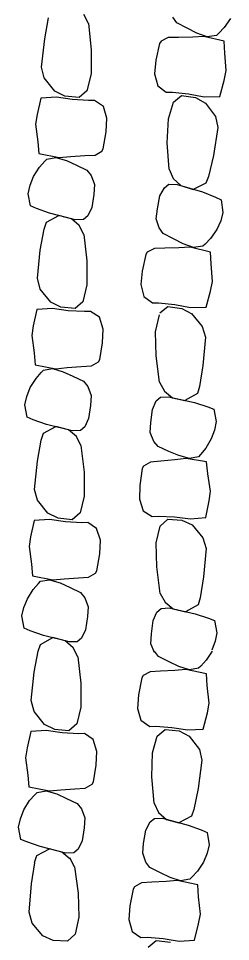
# Model space of a CAD drawing. Extents: x 588843 to 2552415, y 180129 to 269402.
# Drawn here: x 593592.1 to 593603.9, y 186299 to 186350.4 of the extents above; entities that cross this region are included whole.
import ezdxf

# ---------------------------------------------------------------- set-up
doc = ezdxf.new("R2010")
doc.units = 0
doc.layers.add('E_DRN_RipRap', color=7, linetype='Continuous')

msp = doc.modelspace()

# ---------------------------------------------------------------- linework, layer by layer
at = {"layer": 'E_DRN_RipRap'}
for p, q in [((593593.597, 186349.229), (593593.813, 186350.399)), ((593596.02, 186350.087), (593595.768, 186350.591)), ((593600.932, 186350.133), (593600.713, 186350.439)), ((593603.908, 186350.358), (593603.564, 186349.861)), ((593596.02, 186350.087), (593596.179, 186348.616)), ((593601.508, 186349.828), (593600.932, 186350.133)), ((593602.04, 186349.555), (593601.508, 186349.828)), ((593603.564, 186349.861), (593603.256, 186349.542)), ((593593.421, 186347.664), (593593.597, 186349.229)), ((593600.447, 186349.304), (593600.051, 186349.097)), ((593601.019, 186349.315), (593600.447, 186349.304)), ((593601.81, 186349.335), (593601.019, 186349.315)), ((593602.435, 186349.368), (593601.81, 186349.335)), ((593602.622, 186349.355), (593602.04, 186349.555)), ((593603.563, 186349.101), (593602.435, 186349.368)), ((593603.129, 186349.423), (593602.622, 186349.355)), ((593603.256, 186349.542), (593603.129, 186349.423)), ((593599.971, 186348.971), (593599.767, 186348.043)), ((593600.051, 186349.097), (593599.971, 186348.971)), ((593603.592, 186348.442), (593603.563, 186349.101)), ((593596.179, 186348.616), (593596.174, 186347.281)), ((593603.672, 186347.465), (593603.592, 186348.442)), ((593593.575, 186347.058), (593593.421, 186347.664)), ((593599.767, 186348.043), (593599.694, 186347.288)), ((593596.174, 186347.281), (593595.94, 186346.348)), ((593599.694, 186347.288), (593599.866, 186346.618)), ((593603.565, 186346.924), (593603.672, 186347.465)), ((593594.156, 186346.329), (593593.575, 186347.058)), ((593599.866, 186346.618), (593600.345, 186346.267)), ((593603.314, 186346.026), (593603.565, 186346.924)), ((593594.719, 186346.048), (593594.156, 186346.329)), ((593595.94, 186346.348), (593595.505, 186345.968)), ((593600.345, 186346.267), (593600.681, 186346.269)), ((593600.681, 186346.269), (593601.581, 186346.176)), ((593600.74, 186345.715), (593601.191, 186346.077)), ((593601.191, 186346.077), (593601.974, 186345.966)), ((593601.581, 186346.176), (593602.452, 186346.01)), ((593593.384, 186345.936), (593593.173, 186345.028)), ((593594.244, 186345.985), (593593.384, 186345.936)), ((593595.121, 186345.853), (593594.244, 186345.985)), ((593595.505, 186345.968), (593594.719, 186346.048)), ((593596.024, 186345.797), (593595.121, 186345.853)), ((593596.358, 186345.811), (593596.024, 186345.797)), ((593596.852, 186345.48), (593596.358, 186345.811)), ((593600.465, 186344.792), (593600.74, 186345.715)), ((593601.974, 186345.966), (593602.525, 186345.663)), ((593602.452, 186346.01), (593603.314, 186346.026)), ((593602.525, 186345.663), (593603.075, 186344.912)), ((593593.173, 186345.028), (593593.09, 186344.483)), ((593597.053, 186344.817), (593596.852, 186345.48)), ((593597.013, 186344.06), (593597.053, 186344.817)), ((593600.402, 186343.458), (593600.465, 186344.792)), ((593603.075, 186344.912), (593603.202, 186344.3)), ((593593.09, 186344.483), (593593.212, 186343.511)), ((593596.849, 186343.125), (593597.013, 186344.06)), ((593603.202, 186344.3), (593602.957, 186342.744)), ((593593.212, 186343.511), (593593.27, 186342.853)), ((593596.389, 186342.773), (593596.775, 186342.996)), ((593596.775, 186342.996), (593596.849, 186343.125)), ((593600.497, 186341.981), (593600.402, 186343.458)), ((593593.27, 186342.853), (593594.408, 186342.63)), ((593593.595, 186342.425), (593593.717, 186342.549)), ((593593.717, 186342.549), (593594.22, 186342.637)), ((593594.22, 186342.637), (593594.809, 186342.459)), ((593594.408, 186342.63), (593595.029, 186342.688)), ((593595.029, 186342.688), (593595.818, 186342.74)), ((593595.818, 186342.74), (593596.389, 186342.773)), ((593602.957, 186342.744), (593602.69, 186341.583)), ((593592.98, 186341.583), (593593.302, 186342.094)), ((593593.302, 186342.094), (593593.595, 186342.425)), ((593594.809, 186342.459), (593595.353, 186342.208)), ((593595.353, 186342.208), (593595.941, 186341.926)), ((593600.497, 186341.981), (593600.727, 186341.468)), ((593592.782, 186341.092), (593592.98, 186341.583)), ((593595.941, 186341.926), (593596.173, 186341.629)), ((593596.173, 186341.629), (593596.353, 186341.127)), ((593600.727, 186341.468), (593601.153, 186341.071)), ((593602.69, 186341.583), (593602.546, 186341.202)), ((593592.676, 186340.623), (593592.782, 186341.092)), ((593596.353, 186341.127), (593596.318, 186340.578)), ((593599.994, 186340.496), (593600.239, 186340.951)), ((593600.239, 186340.951), (593600.487, 186341.143)), ((593600.487, 186341.143), (593600.942, 186341.136)), ((593600.942, 186341.136), (593602.347, 186340.717)), ((593601.153, 186341.071), (593601.833, 186340.86)), ((593602.546, 186341.202), (593601.833, 186340.86)), ((593592.802, 186339.939), (593592.676, 186340.623)), ((593596.318, 186340.578), (593596.207, 186339.85)), ((593599.851, 186339.773), (593599.994, 186340.496)), ((593602.347, 186340.717), (593603.07, 186340.427)), ((593603.07, 186340.427), (593603.394, 186340.272)), ((593593.133, 186339.797), (593592.802, 186339.939)), ((593603.394, 186340.272), (593603.49, 186339.584)), ((593593.867, 186339.536), (593593.133, 186339.797)), ((593593.69, 186339.043), (593594.386, 186339.413)), ((593595.288, 186339.173), (593593.867, 186339.536)), ((593595.075, 186339.229), (593594.386, 186339.413)), ((593595.982, 186339.385), (593595.742, 186339.183)), ((593596.207, 186339.85), (593595.982, 186339.385)), ((593599.791, 186339.225), (593599.851, 186339.773)), ((593603.49, 186339.584), (593603.364, 186339.12)), ((593593.562, 186338.657), (593593.69, 186339.043)), ((593595.517, 186338.85), (593595.075, 186339.229)), ((593595.742, 186339.183), (593595.288, 186339.173)), ((593599.949, 186338.717), (593599.791, 186339.225)), ((593603.364, 186339.12), (593603.144, 186338.636)), ((593593.352, 186337.484), (593593.558, 186338.655)), ((593595.769, 186338.346), (593595.517, 186338.85)), ((593595.767, 186338.353), (593595.938, 186336.882)), ((593600.169, 186338.411), (593599.949, 186338.717)), ((593600.744, 186338.106), (593600.169, 186338.411)), ((593603.144, 186338.636), (593602.801, 186338.139)), ((593601.277, 186337.833), (593600.744, 186338.106)), ((593602.801, 186338.139), (593602.493, 186337.819)), ((593593.188, 186335.918), (593593.352, 186337.484)), ((593599.288, 186337.375), (593599.208, 186337.249)), ((593599.684, 186337.582), (593599.288, 186337.375)), ((593600.256, 186337.593), (593599.684, 186337.582)), ((593601.047, 186337.613), (593600.256, 186337.593)), ((593601.671, 186337.646), (593601.047, 186337.613)), ((593601.859, 186337.633), (593601.277, 186337.833)), ((593602.799, 186337.379), (593601.671, 186337.646)), ((593602.366, 186337.7), (593601.859, 186337.633)), ((593602.493, 186337.819), (593602.366, 186337.7)), ((593602.828, 186336.72), (593602.799, 186337.379)), ((593595.938, 186336.882), (593595.944, 186335.548)), ((593599.208, 186337.249), (593599.004, 186336.32)), ((593599.004, 186336.32), (593598.931, 186335.566)), ((593602.908, 186335.743), (593602.828, 186336.72)), ((593593.347, 186335.313), (593593.188, 186335.918)), ((593593.933, 186334.587), (593593.347, 186335.313)), ((593595.944, 186335.548), (593595.717, 186334.614)), ((593598.931, 186335.566), (593599.102, 186334.896)), ((593602.801, 186335.202), (593602.908, 186335.743)), ((593599.102, 186334.896), (593599.582, 186334.545)), ((593602.551, 186334.303), (593602.801, 186335.202)), ((593594.499, 186334.308), (593593.933, 186334.587)), ((593595.286, 186334.232), (593594.499, 186334.308)), ((593595.717, 186334.614), (593595.286, 186334.232)), ((593599.582, 186334.545), (593599.917, 186334.546)), ((593599.917, 186334.546), (593600.817, 186334.454)), ((593599.977, 186333.993), (593600.428, 186334.354)), ((593600.428, 186334.354), (593601.21, 186334.244)), ((593600.817, 186334.454), (593601.689, 186334.288)), ((593601.689, 186334.288), (593602.551, 186334.303)), ((593593.165, 186334.19), (593592.962, 186333.282)), ((593594.024, 186334.244), (593593.165, 186334.19)), ((593594.902, 186334.116), (593594.024, 186334.244)), ((593595.805, 186334.063), (593594.902, 186334.116)), ((593596.14, 186334.079), (593595.805, 186334.063)), ((593596.636, 186333.75), (593596.14, 186334.079)), ((593596.842, 186333.088), (593596.636, 186333.75)), ((593599.751, 186332.943), (593599.963, 186333.883)), ((593601.21, 186334.244), (593601.762, 186333.94)), ((593601.746, 186333.951), (593602.344, 186333.239)), ((593592.962, 186333.282), (593592.883, 186332.737)), ((593602.344, 186333.239), (593602.513, 186332.637)), ((593592.883, 186332.737), (593593.013, 186331.765)), ((593596.808, 186332.331), (593596.842, 186333.088)), ((593599.779, 186331.608), (593599.751, 186332.943)), ((593596.653, 186331.395), (593596.808, 186332.331)), ((593602.513, 186332.637), (593602.375, 186331.067)), ((593593.013, 186331.765), (593593.076, 186331.107)), ((593596.195, 186331.042), (593596.579, 186331.266)), ((593596.579, 186331.266), (593596.653, 186331.395)), ((593599.975, 186330.141), (593599.779, 186331.608)), ((593593.076, 186331.107), (593594.215, 186330.89)), ((593593.114, 186330.349), (593593.405, 186330.681)), ((593593.405, 186330.681), (593593.525, 186330.806)), ((593593.525, 186330.806), (593594.028, 186330.896)), ((593594.028, 186330.896), (593594.618, 186330.721)), ((593594.215, 186330.89), (593594.837, 186330.951)), ((593594.618, 186330.721), (593595.164, 186330.472)), ((593594.837, 186330.951), (593595.625, 186331.006)), ((593595.625, 186331.006), (593596.195, 186331.042)), ((593602.375, 186331.067), (593602.188, 186329.891)), ((593592.797, 186329.837), (593593.114, 186330.349)), ((593595.164, 186330.472), (593595.754, 186330.192)), ((593595.754, 186330.192), (593595.989, 186329.897)), ((593599.975, 186330.141), (593600.238, 186329.644)), ((593592.602, 186329.345), (593592.797, 186329.837)), ((593595.989, 186329.897), (593596.173, 186329.396)), ((593600.238, 186329.644), (593600.69, 186329.278)), ((593602.188, 186329.891), (593602.069, 186329.502)), ((593592.5, 186328.875), (593592.602, 186329.345)), ((593596.173, 186329.396), (593596.142, 186328.846)), ((593599.787, 186329.096), (593600.022, 186329.305)), ((593600.022, 186329.305), (593600.475, 186329.328)), ((593600.475, 186329.328), (593601.904, 186329.004)), ((593600.69, 186329.278), (593601.382, 186329.112)), ((593602.069, 186329.502), (593601.382, 186329.112)), ((593592.632, 186328.193), (593592.5, 186328.875)), ((593596.142, 186328.846), (593596.036, 186328.118)), ((593599.481, 186327.894), (593599.574, 186328.625)), ((593599.574, 186328.625), (593599.787, 186329.096)), ((593601.904, 186329.004), (593602.644, 186328.764)), ((593602.644, 186328.764), (593602.978, 186328.631)), ((593602.978, 186328.631), (593603.121, 186327.951)), ((593592.964, 186328.052), (593592.632, 186328.193)), ((593596.036, 186328.118), (593595.816, 186327.652)), ((593593.7, 186327.794), (593592.964, 186328.052)), ((593593.527, 186327.3), (593594.22, 186327.674)), ((593595.124, 186327.437), (593593.7, 186327.794)), ((593594.91, 186327.492), (593594.22, 186327.674)), ((593595.816, 186327.652), (593595.577, 186327.45)), ((593599.458, 186327.344), (593599.481, 186327.894)), ((593603.121, 186327.951), (593603.027, 186327.479)), ((593593.402, 186326.914), (593593.527, 186327.3)), ((593595.355, 186327.115), (593594.91, 186327.492)), ((593595.577, 186327.45), (593595.124, 186327.437)), ((593595.611, 186326.612), (593595.355, 186327.115)), ((593599.651, 186326.848), (593599.458, 186327.344)), ((593603.027, 186327.479), (593602.84, 186326.982)), ((593593.196, 186325.743), (593593.402, 186326.914)), ((593595.611, 186326.612), (593595.782, 186325.142)), ((593599.89, 186326.557), (593599.651, 186326.848)), ((593600.485, 186326.292), (593599.89, 186326.557)), ((593602.84, 186326.982), (593602.532, 186326.462)), ((593601.034, 186326.055), (593600.485, 186326.292)), ((593601.628, 186325.894), (593601.034, 186326.055)), ((593602.247, 186326.123), (593602.128, 186325.996)), ((593602.532, 186326.462), (593602.247, 186326.123)), ((593593.032, 186324.178), (593593.196, 186325.743)), ((593599.463, 186325.698), (593599.083, 186325.464)), ((593600.033, 186325.747), (593599.463, 186325.698)), ((593600.82, 186325.82), (593600.033, 186325.747)), ((593601.44, 186325.895), (593600.82, 186325.82)), ((593602.582, 186325.705), (593601.44, 186325.895)), ((593602.128, 186325.996), (593601.628, 186325.894)), ((593602.656, 186325.049), (593602.582, 186325.705)), ((593595.782, 186325.142), (593595.788, 186323.807)), ((593599.011, 186325.333), (593598.871, 186324.393)), ((593599.083, 186325.464), (593599.011, 186325.333)), ((593602.802, 186324.08), (593602.656, 186325.049)), ((593593.191, 186323.572), (593593.032, 186324.178)), ((593598.871, 186324.393), (593598.85, 186323.635)), ((593602.732, 186323.533), (593602.802, 186324.08)), ((593593.777, 186322.847), (593593.191, 186323.572)), ((593595.788, 186323.807), (593595.561, 186322.873)), ((593598.85, 186323.635), (593599.067, 186322.978)), ((593602.544, 186322.619), (593602.732, 186323.533)), ((593599.067, 186322.978), (593599.568, 186322.661)), ((593593.009, 186322.45), (593592.806, 186321.541)), ((593593.868, 186322.503), (593593.009, 186322.45)), ((593594.343, 186322.568), (593593.777, 186322.847)), ((593594.746, 186322.375), (593593.868, 186322.503)), ((593595.13, 186322.492), (593594.343, 186322.568)), ((593595.561, 186322.873), (593595.13, 186322.492)), ((593599.568, 186322.661), (593599.902, 186322.685)), ((593599.902, 186322.685), (593600.806, 186322.653)), ((593600, 186322.136), (593600.425, 186322.527)), ((593600.425, 186322.527), (593601.212, 186322.47)), ((593600.806, 186322.653), (593601.686, 186322.546)), ((593601.212, 186322.47), (593601.782, 186322.204)), ((593601.686, 186322.546), (593602.544, 186322.619)), ((593595.649, 186322.323), (593594.746, 186322.375)), ((593595.984, 186322.339), (593595.649, 186322.323)), ((593596.48, 186322.01), (593595.984, 186322.339)), ((593596.686, 186321.348), (593596.48, 186322.01)), ((593599.788, 186321.197), (593600, 186322.136)), ((593601.782, 186322.204), (593602.381, 186321.492)), ((593592.806, 186321.541), (593592.727, 186320.996)), ((593602.381, 186321.492), (593602.55, 186320.891)), ((593592.727, 186320.996), (593592.857, 186320.025)), ((593596.652, 186320.591), (593596.686, 186321.348)), ((593599.816, 186319.862), (593599.788, 186321.197)), ((593596.494, 186319.652), (593596.653, 186320.588)), ((593602.55, 186320.891), (593602.411, 186319.321)), ((593592.856, 186320.025), (593592.917, 186319.368)), ((593592.917, 186319.368), (593594.055, 186319.149)), ((593596.035, 186319.299), (593596.42, 186319.523)), ((593596.42, 186319.523), (593596.494, 186319.652)), ((593600.011, 186318.395), (593599.816, 186319.862)), ((593592.952, 186318.609), (593593.244, 186318.941)), ((593593.244, 186318.941), (593593.365, 186319.065)), ((593593.365, 186319.065), (593593.868, 186319.155)), ((593593.868, 186319.155), (593594.458, 186318.98)), ((593594.055, 186319.149), (593594.677, 186319.209)), ((593594.458, 186318.98), (593595.003, 186318.73)), ((593594.677, 186319.209), (593595.465, 186319.264)), ((593595.465, 186319.264), (593596.035, 186319.299)), ((593602.411, 186319.321), (593602.225, 186318.145)), ((593592.634, 186318.097), (593592.952, 186318.609)), ((593595.003, 186318.73), (593595.592, 186318.45)), ((593595.592, 186318.45), (593595.826, 186318.154)), ((593600.011, 186318.395), (593600.275, 186317.898)), ((593592.437, 186317.605), (593592.634, 186318.097)), ((593595.826, 186318.154), (593596.009, 186317.653)), ((593600.275, 186317.898), (593600.727, 186317.531)), ((593602.225, 186318.145), (593602.106, 186317.756)), ((593592.334, 186317.136), (593592.437, 186317.605)), ((593596.009, 186317.653), (593595.975, 186317.104)), ((593599.611, 186316.879), (593599.824, 186317.35)), ((593599.824, 186317.35), (593600.058, 186317.558)), ((593600.058, 186317.558), (593600.512, 186317.581)), ((593600.512, 186317.581), (593601.941, 186317.258)), ((593600.727, 186317.531), (593601.419, 186317.366)), ((593602.106, 186317.756), (593601.419, 186317.366)), ((593592.464, 186316.453), (593592.334, 186317.136)), ((593595.975, 186317.104), (593595.868, 186316.375)), ((593599.517, 186316.148), (593599.611, 186316.879)), ((593601.941, 186317.258), (593602.681, 186317.017)), ((593602.681, 186317.017), (593603.015, 186316.884)), ((593603.015, 186316.884), (593603.158, 186316.204)), ((593592.795, 186316.312), (593592.464, 186316.453)), ((593593.53, 186316.053), (593592.795, 186316.312)), ((593595.868, 186316.375), (593595.646, 186315.91)), ((593593.356, 186315.56), (593594.05, 186315.932)), ((593594.953, 186315.695), (593593.53, 186316.053)), ((593594.739, 186315.75), (593594.05, 186315.932)), ((593595.646, 186315.91), (593595.407, 186315.707)), ((593599.495, 186315.597), (593599.517, 186316.148)), ((593603.158, 186316.204), (593603.064, 186315.733)), ((593593.23, 186315.174), (593593.356, 186315.56)), ((593595.184, 186315.373), (593594.739, 186315.75)), ((593595.407, 186315.707), (593594.953, 186315.695)), ((593595.438, 186314.87), (593595.184, 186315.373)), ((593599.687, 186315.101), (593599.495, 186315.597)), ((593603.064, 186315.733), (593602.877, 186315.235)), ((593593.02, 186314.003), (593593.23, 186315.174)), ((593595.438, 186314.87), (593595.605, 186313.399)), ((593599.917, 186314.879), (593599.691, 186315.178)), ((593600.5, 186314.59), (593599.917, 186314.879)), ((593602.885, 186315.188), (593602.554, 186314.681)), ((593601.038, 186314.332), (593600.5, 186314.59)), ((593601.625, 186314.148), (593601.038, 186314.332)), ((593602.13, 186314.23), (593601.625, 186314.148)), ((593602.254, 186314.353), (593602.13, 186314.23)), ((593602.554, 186314.681), (593602.254, 186314.353)), ((593592.851, 186312.437), (593593.02, 186314.003)), ((593599.062, 186313.818), (593598.984, 186313.69)), ((593599.452, 186314.036), (593599.062, 186313.818)), ((593600.024, 186314.063), (593599.452, 186314.036)), ((593600.814, 186314.106), (593600.024, 186314.063)), ((593601.437, 186314.157), (593600.814, 186314.106)), ((593602.571, 186313.922), (593601.437, 186314.157)), ((593602.615, 186313.263), (593602.571, 186313.922)), ((593595.605, 186313.399), (593595.607, 186312.064)), ((593598.984, 186313.69), (593598.803, 186312.756)), ((593602.719, 186312.289), (593602.615, 186313.263)), ((593598.803, 186312.756), (593598.748, 186312)), ((593593.008, 186311.832), (593592.851, 186312.437)), ((593602.624, 186311.746), (593602.719, 186312.289)), ((593593.593, 186311.105), (593593.008, 186311.832)), ((593595.607, 186312.064), (593595.377, 186311.13)), ((593598.748, 186312), (593598.935, 186311.335)), ((593602.396, 186310.84), (593602.624, 186311.746)), ((593598.935, 186311.335), (593599.423, 186310.998)), ((593592.823, 186310.709), (593592.617, 186309.8)), ((593593.683, 186310.762), (593592.823, 186310.709)), ((593594.158, 186310.826), (593593.593, 186311.105)), ((593594.561, 186310.633), (593593.683, 186310.762)), ((593594.944, 186310.749), (593594.158, 186310.826)), ((593595.464, 186310.579), (593594.561, 186310.633)), ((593595.377, 186311.13), (593594.944, 186310.749)), ((593599.423, 186310.998), (593599.758, 186311.009)), ((593599.758, 186311.009), (593600.66, 186310.942)), ((593599.831, 186310.457), (593600.273, 186310.831)), ((593600.273, 186310.831), (593601.058, 186310.743)), ((593600.66, 186310.942), (593601.535, 186310.8)), ((593601.058, 186310.743), (593601.616, 186310.455)), ((593601.535, 186310.8), (593602.396, 186310.84)), ((593595.798, 186310.595), (593595.464, 186310.579)), ((593596.294, 186310.266), (593595.798, 186310.595)), ((593596.497, 186309.603), (593596.294, 186310.266)), ((593599.577, 186309.526), (593599.831, 186310.457)), ((593601.616, 186310.455), (593602.183, 186309.72)), ((593592.617, 186309.8), (593592.537, 186309.255)), ((593602.183, 186309.72), (593602.325, 186309.113)), ((593592.537, 186309.255), (593592.664, 186308.284)), ((593596.461, 186308.847), (593596.497, 186309.603)), ((593599.546, 186308.191), (593599.577, 186309.526)), ((593602.325, 186309.113), (593602.117, 186307.55)), ((593596.303, 186307.911), (593596.461, 186308.847)), ((593592.664, 186308.284), (593592.725, 186307.626)), ((593599.677, 186306.718), (593599.546, 186308.191)), ((593592.725, 186307.626), (593593.864, 186307.408)), ((593595.274, 186307.522), (593595.844, 186307.557)), ((593595.844, 186307.557), (593596.229, 186307.781)), ((593596.229, 186307.781), (593596.303, 186307.911)), ((593592.761, 186306.867), (593593.052, 186307.199)), ((593593.052, 186307.199), (593593.174, 186307.324)), ((593593.174, 186307.324), (593593.676, 186307.413)), ((593593.676, 186307.413), (593594.267, 186307.238)), ((593593.864, 186307.408), (593594.485, 186307.468)), ((593594.267, 186307.238), (593594.811, 186306.988)), ((593594.485, 186307.468), (593595.274, 186307.522)), ((593602.117, 186307.55), (593601.878, 186306.382)), ((593592.442, 186306.356), (593592.761, 186306.867)), ((593594.811, 186306.988), (593595.4, 186306.708)), ((593595.4, 186306.708), (593595.634, 186306.412)), ((593599.677, 186306.718), (593599.918, 186306.211)), ((593592.246, 186305.863), (593592.442, 186306.356)), ((593595.634, 186306.412), (593595.817, 186305.912)), ((593599.918, 186306.211), (593600.354, 186305.827)), ((593601.878, 186306.382), (593601.743, 186305.997)), ((593592.143, 186305.394), (593592.246, 186305.863)), ((593595.817, 186305.912), (593595.784, 186305.362)), ((593599.209, 186305.219), (593599.443, 186305.681)), ((593599.443, 186305.681), (593599.687, 186305.88)), ((593599.687, 186305.88), (593600.141, 186305.886)), ((593600.141, 186305.886), (593601.556, 186305.506)), ((593600.354, 186305.827), (593601.038, 186305.635)), ((593601.743, 186305.997), (593601.038, 186305.635)), ((593601.556, 186305.506), (593602.285, 186305.237)), ((593592.272, 186304.711), (593592.143, 186305.394)), ((593595.784, 186305.362), (593595.677, 186304.634)), ((593599.083, 186304.492), (593599.209, 186305.219)), ((593602.285, 186305.237), (593602.613, 186305.091)), ((593602.613, 186305.091), (593602.725, 186304.406)), ((593592.604, 186304.57), (593592.272, 186304.711)), ((593593.339, 186304.312), (593592.604, 186304.57)), ((593595.677, 186304.634), (593595.454, 186304.168)), ((593599.037, 186303.943), (593599.083, 186304.492)), ((593593.164, 186303.818), (593593.859, 186304.191)), ((593594.762, 186303.953), (593593.339, 186304.312)), ((593594.548, 186304.009), (593593.859, 186304.191)), ((593594.992, 186303.631), (593594.548, 186304.009)), ((593595.216, 186303.965), (593594.762, 186303.953)), ((593595.454, 186304.168), (593595.216, 186303.965)), ((593602.725, 186304.406), (593602.611, 186303.939)), ((593593.038, 186303.432), (593593.164, 186303.818)), ((593595.256, 186303.184), (593594.99, 186303.679)), ((593599.207, 186303.44), (593599.037, 186303.943)), ((593602.402, 186303.449), (593602.071, 186302.942)), ((593602.611, 186303.939), (593602.402, 186303.449)), ((593592.86, 186302.234), (593593.041, 186303.412)), ((593595.256, 186303.184), (593595.457, 186301.719)), ((593599.434, 186303.14), (593599.207, 186303.44)), ((593600.016, 186302.851), (593599.434, 186303.14)), ((593602.071, 186302.942), (593601.77, 186302.614)), ((593600.555, 186302.594), (593600.016, 186302.851)), ((593600.954, 186302.418), (593600.33, 186302.367)), ((593601.141, 186302.41), (593600.555, 186302.594)), ((593602.087, 186302.183), (593600.954, 186302.418)), ((593601.646, 186302.492), (593601.141, 186302.41)), ((593601.77, 186302.614), (593601.646, 186302.492)), ((593592.728, 186300.662), (593592.86, 186302.234)), ((593598.501, 186301.951), (593598.319, 186301.017)), ((593598.578, 186302.079), (593598.501, 186301.951)), ((593598.969, 186302.298), (593598.578, 186302.079)), ((593599.54, 186302.324), (593598.969, 186302.298)), ((593600.33, 186302.367), (593599.54, 186302.324)), ((593602.132, 186301.524), (593602.087, 186302.183)), ((593595.457, 186301.719), (593595.49, 186300.384)), ((593602.235, 186300.551), (593602.132, 186301.524)), ((593598.319, 186301.017), (593598.264, 186300.261)), ((593592.899, 186300.062), (593592.728, 186300.662)), ((593595.49, 186300.384), (593595.282, 186299.442)), ((593602.141, 186300.007), (593602.235, 186300.551)), ((593593.5, 186299.356), (593592.899, 186300.062)), ((593598.264, 186300.261), (593598.452, 186299.596)), ((593601.913, 186299.102), (593602.141, 186300.007)), ((593594.072, 186299.096), (593593.5, 186299.356)), ((593595.282, 186299.442), (593594.859, 186299.047)), ((593598.452, 186299.596), (593598.939, 186299.259)), ((593594.859, 186299.047), (593594.072, 186299.096)), ((593598.939, 186299.259), (593599.274, 186299.27)), ((593599.274, 186299.27), (593600.176, 186299.203)), ((593599.347, 186298.718), (593599.79, 186299.093)), ((593599.79, 186299.093), (593600.574, 186299.004)), ((593600.176, 186299.203), (593601.051, 186299.061)), ((593601.051, 186299.061), (593601.913, 186299.102))]:
    msp.add_line(p, q, dxfattribs=at)

doc.saveas('drawing.dxf')
